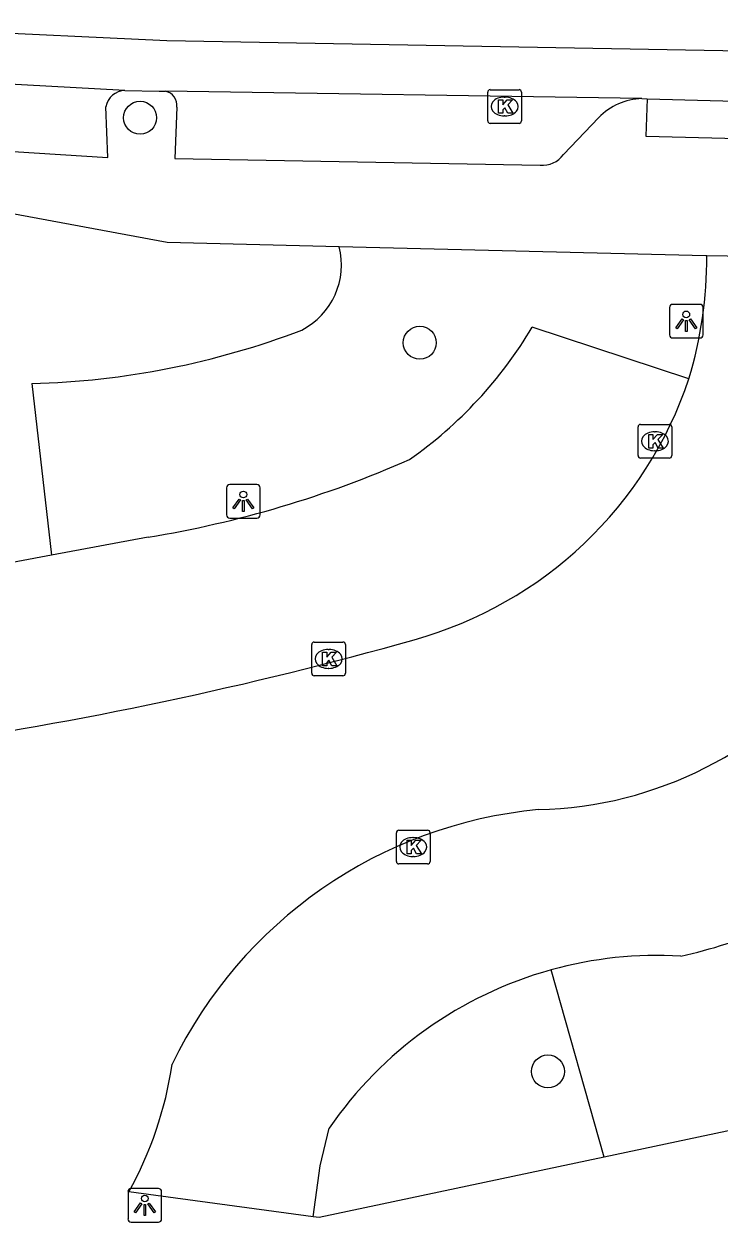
# Model space of a CAD drawing. Extents: x 163686 to 164493, y 382719 to 383870.
# Drawn here: x 164105.47 to 164126.08, y 383332.44 to 383367.98 of the extents above; entities that cross this region are included whole.
import ezdxf

# ---------------------------------------------------------------- set-up
doc = ezdxf.new("R2010")
doc.units = 0
for name, color, linetype in [('IMGEO_Boom', 7, 'Continuous'), ('IMGEO_Groenvoorziening', 7, 'Continuous'), ('IMGEO_Kolk', 7, 'Continuous'), ('IMGEO_Lichtpunt', 7, 'Continuous'), ('IMGEO_Parkeervlak_open', 7, 'Continuous'), ('IMGEO_Rijbaan_lokaal_open', 7, 'Continuous'), ('IMGEO_Voetpad_open', 7, 'Continuous')]:
    doc.layers.add(name, color=color, linetype=linetype)

msp = doc.modelspace()

# ---------------------------------------------------------------- linework, layer by layer
at = {"layer": 'IMGEO_Boom'}
for centre in [(164108.915, 383365.196), (164117.208, 383358.52), (164121.009, 383336.903)]:
    msp.add_circle(centre, 0.489, dxfattribs=at)
at = {"layer": 'IMGEO_Groenvoorziening'}
for points in [[(164105.71, 383357.308), (164106.284, 383352.215)], [(164122.679, 383334.36), (164121.101, 383339.915)]]:
    msp.add_lwpolyline(points, dxfattribs=at)
for centre, radius, start, end in [((164112.71, 383360.827), 2.175, 297.3791, 14.4296), ((164105.059, 383381.535), 24.236, 271.5404, 290.9142)]:
    msp.add_arc(centre, radius, start, end, dxfattribs=at)
at = {"layer": 'IMGEO_Kolk'}
for p, q in [((164119.223, 383365.101), (164119.223, 383365.953)), ((164119.298, 383366.027), (164120.15, 383366.027)), ((164119.711, 383365.807), (164119.736, 383365.807)), ((164120.224, 383365.953), (164120.224, 383365.101)), ((164119.734, 383365.247), (164119.709, 383365.247)), ((164120.15, 383365.027), (164119.298, 383365.027)), ((164123.678, 383355.17), (164123.678, 383356.022)), ((164123.753, 383356.096), (164124.605, 383356.096)), ((164124.166, 383355.876), (164124.191, 383355.876)), ((164124.679, 383356.022), (164124.679, 383355.17)), ((164124.189, 383355.316), (164124.164, 383355.316)), ((164124.605, 383355.096), (164123.753, 383355.096)), ((164114.004, 383348.714), (164114.004, 383349.566)), ((164114.079, 383349.64), (164114.931, 383349.64)), ((164115.005, 383349.566), (164115.005, 383348.714)), ((164114.492, 383349.42), (164114.517, 383349.42)), ((164114.515, 383348.86), (164114.49, 383348.86)), ((164114.931, 383348.64), (164114.079, 383348.64)), ((164116.513, 383343.134), (164116.513, 383343.986)), ((164116.588, 383344.06), (164117.44, 383344.06)), ((164117.001, 383343.84), (164117.026, 383343.84)), ((164117.514, 383343.986), (164117.514, 383343.134)), ((164117.44, 383343.06), (164116.588, 383343.06)), ((164117.024, 383343.28), (164116.999, 383343.28))]:
    msp.add_line(p, q, dxfattribs=at)
for points in [[(164119.223, 383365.101), (164119.223, 383365.953)], [(164119.298, 383366.027), (164120.15, 383366.027)], [(164120.224, 383365.953), (164120.224, 383365.101)], [(164119.544, 383365.727), (164119.667, 383365.727), (164119.667, 383365.576), (164119.797, 383365.727), (164119.961, 383365.727), (164119.815, 383365.576), (164119.968, 383365.327), (164119.816, 383365.327), (164119.731, 383365.491), (164119.667, 383365.424), (164119.667, 383365.327), (164119.544, 383365.327), (164119.544, 383365.727)], [(164120.15, 383365.027), (164119.298, 383365.027)], [(164123.678, 383355.17), (164123.678, 383356.022)], [(164123.753, 383356.096), (164124.605, 383356.096)], [(164124.679, 383356.022), (164124.679, 383355.17)], [(164123.999, 383355.796), (164124.122, 383355.796), (164124.122, 383355.645), (164124.252, 383355.796), (164124.416, 383355.796), (164124.27, 383355.645), (164124.423, 383355.396), (164124.271, 383355.396), (164124.186, 383355.56), (164124.122, 383355.493), (164124.122, 383355.396), (164123.999, 383355.396), (164123.999, 383355.796)], [(164124.605, 383355.096), (164123.753, 383355.096)], [(164114.004, 383348.714), (164114.004, 383349.566)], [(164114.079, 383349.64), (164114.931, 383349.64)], [(164115.005, 383349.566), (164115.005, 383348.714)], [(164114.325, 383349.34), (164114.448, 383349.34), (164114.448, 383349.189), (164114.578, 383349.34), (164114.742, 383349.34), (164114.596, 383349.189), (164114.749, 383348.94), (164114.597, 383348.94), (164114.512, 383349.104), (164114.448, 383349.037), (164114.448, 383348.94), (164114.325, 383348.94), (164114.325, 383349.34)], [(164114.931, 383348.64), (164114.079, 383348.64)], [(164116.513, 383343.134), (164116.513, 383343.986)], [(164116.588, 383344.06), (164117.44, 383344.06)], [(164116.834, 383343.76), (164116.957, 383343.76), (164116.957, 383343.609), (164117.087, 383343.76), (164117.251, 383343.76), (164117.105, 383343.609), (164117.258, 383343.36), (164117.106, 383343.36), (164117.021, 383343.524), (164116.957, 383343.457), (164116.957, 383343.36), (164116.834, 383343.36), (164116.834, 383343.76)], [(164117.514, 383343.986), (164117.514, 383343.134)], [(164117.44, 383343.06), (164116.588, 383343.06)]]:
    msp.add_lwpolyline(points, dxfattribs=at)
for centre, start, end in [((164119.3, 383365.951), 91.552, 178.448), ((164119.3, 383365.951), 91.552, 178.448), ((164120.148, 383365.951), 1.552, 88.448), ((164120.148, 383365.951), 1.552, 88.448), ((164119.3, 383365.103), 181.552, 268.448), ((164119.3, 383365.103), 181.552, 268.448), ((164120.148, 383365.103), 271.552, 358.448), ((164120.148, 383365.103), 271.552, 358.448), ((164123.755, 383356.02), 91.552, 178.448), ((164123.755, 383356.02), 91.552, 178.448), ((164124.603, 383356.02), 1.552, 88.448), ((164124.603, 383356.02), 1.552, 88.448), ((164123.755, 383355.172), 181.552, 268.448), ((164123.755, 383355.172), 181.552, 268.448), ((164124.603, 383355.172), 271.552, 358.448), ((164124.603, 383355.172), 271.552, 358.448), ((164114.081, 383349.564), 91.552, 178.448), ((164114.081, 383349.564), 91.552, 178.448), ((164114.929, 383349.564), 1.552, 88.448), ((164114.929, 383349.564), 1.552, 88.448), ((164114.081, 383348.716), 181.552, 268.448), ((164114.081, 383348.716), 181.552, 268.448), ((164114.929, 383348.716), 271.552, 358.448), ((164114.929, 383348.716), 271.552, 358.448), ((164116.59, 383343.984), 91.552, 178.448), ((164116.59, 383343.984), 91.552, 178.448), ((164117.438, 383343.984), 1.552, 88.448), ((164117.438, 383343.984), 1.552, 88.448), ((164116.59, 383343.136), 181.552, 268.448), ((164116.59, 383343.136), 181.552, 268.448), ((164117.438, 383343.136), 271.552, 358.448), ((164117.438, 383343.136), 271.552, 358.448)]:
    msp.add_arc(centre, 0.0765, start, end, dxfattribs=at)
for centre, major_axis, ratio, start_param, end_param in [((164119.71, 383365.527), (-0.387, 0.002), 0.722429, 4.712389, 7.853982), ((164119.735, 383365.527), (-0.39, 0.002), 0.717154, 1.570796, 4.712389), ((164124.165, 383355.596), (-0.387, 0.002), 0.722429, 4.712389, 7.853982), ((164124.19, 383355.596), (-0.39, 0.002), 0.717154, 1.570796, 4.712389), ((164114.491, 383349.14), (-0.387, 0.002), 0.722429, 4.712389, 7.853982), ((164114.516, 383349.14), (-0.39, 0.002), 0.717154, 1.570796, 4.712389), ((164117, 383343.56), (-0.387, 0.002), 0.722429, 4.712389, 7.853982), ((164117.025, 383343.56), (-0.39, 0.002), 0.717154, 1.570796, 4.712389)]:
    msp.add_ellipse(centre, major_axis=major_axis, ratio=ratio, start_param=start_param, end_param=end_param, dxfattribs=at)
at = {"layer": 'IMGEO_Lichtpunt'}
for p, q in [((164124.61, 383359.563), (164124.61, 383358.756)), ((164124.61, 383359.563), (164124.61, 383358.756)), ((164125.512, 383359.658), (164124.704, 383359.658)), ((164125.512, 383359.658), (164124.704, 383359.658)), ((164125.606, 383358.756), (164125.606, 383359.563)), ((164125.606, 383358.756), (164125.606, 383359.563)), ((164124.704, 383358.662), (164125.512, 383358.662)), ((164124.704, 383358.662), (164125.512, 383358.662)), ((164111.478, 383354.22), (164111.478, 383353.413)), ((164111.478, 383354.22), (164111.478, 383353.413)), ((164112.38, 383354.315), (164111.572, 383354.315)), ((164112.38, 383354.315), (164111.572, 383354.315)), ((164112.474, 383353.413), (164112.474, 383354.22)), ((164112.474, 383353.413), (164112.474, 383354.22)), ((164111.572, 383353.319), (164112.38, 383353.319)), ((164111.572, 383353.319), (164112.38, 383353.319)), ((164108.557, 383333.337), (164108.557, 383332.53)), ((164108.557, 383333.337), (164108.557, 383332.53)), ((164109.459, 383333.432), (164108.651, 383333.432)), ((164109.459, 383333.432), (164108.651, 383333.432)), ((164109.553, 383332.53), (164109.553, 383333.337)), ((164109.553, 383332.53), (164109.553, 383333.337)), ((164108.651, 383332.436), (164109.459, 383332.436)), ((164108.651, 383332.436), (164109.459, 383332.436))]:
    msp.add_line(p, q, dxfattribs=at)
for points in [[(164124.984, 383359.227), (164125.023, 383359.199), (164124.835, 383358.937), (164124.797, 383358.964), (164124.984, 383359.227)], [(164125.086, 383359.179), (164125.133, 383359.179), (164125.133, 383358.857), (164125.086, 383358.857), (164125.086, 383359.179)], [(164125.196, 383359.199), (164125.234, 383359.226), (164125.421, 383358.964), (164125.382, 383358.936), (164125.196, 383359.199)], [(164111.852, 383353.884), (164111.891, 383353.856), (164111.703, 383353.594), (164111.665, 383353.621), (164111.852, 383353.884)], [(164111.954, 383353.836), (164112.001, 383353.836), (164112.001, 383353.514), (164111.954, 383353.514), (164111.954, 383353.836)], [(164112.064, 383353.856), (164112.102, 383353.883), (164112.289, 383353.621), (164112.25, 383353.593), (164112.064, 383353.856)], [(164108.931, 383333.001), (164108.97, 383332.973), (164108.782, 383332.711), (164108.744, 383332.738), (164108.931, 383333.001)], [(164109.033, 383332.953), (164109.08, 383332.953), (164109.08, 383332.631), (164109.033, 383332.631), (164109.033, 383332.953)], [(164109.143, 383332.973), (164109.181, 383333), (164109.368, 383332.738), (164109.329, 383332.71), (164109.143, 383332.973)]]:
    msp.add_lwpolyline(points, dxfattribs=at)
for centre in [(164125.109, 383359.361), (164111.977, 383354.018), (164109.056, 383333.135)]:
    msp.add_circle(centre, 0.0994, dxfattribs=at)
for centre, start, end in [((164124.704, 383359.563), 90, 180), ((164124.704, 383359.563), 90, 180), ((164125.512, 383359.563), 0, 90), ((164125.512, 383359.563), 0, 90), ((164124.704, 383358.756), 180, 270), ((164124.704, 383358.756), 180, 270), ((164125.512, 383358.756), 270, 0), ((164125.512, 383358.756), 270, 360), ((164111.572, 383354.22), 90, 180), ((164111.572, 383354.22), 90, 180), ((164112.38, 383354.22), 0, 90), ((164112.38, 383354.22), 0, 90), ((164111.572, 383353.413), 180, 270), ((164111.572, 383353.413), 180, 270), ((164112.38, 383353.413), 270, 0), ((164112.38, 383353.413), 270, 360), ((164108.651, 383333.337), 90, 180), ((164108.651, 383333.337), 90, 180), ((164109.459, 383333.337), 0, 90), ((164109.459, 383333.337), 0, 90), ((164108.651, 383332.53), 180, 270), ((164108.651, 383332.53), 180, 270), ((164109.459, 383332.53), 270, 0), ((164109.459, 383332.53), 270, 360)]:
    msp.add_arc(centre, 0.0946, start, end, dxfattribs=at)
at = {"layer": 'IMGEO_Parkeervlak_open'}
for points in [[(164125.188, 383357.452), (164120.54, 383358.979)], [(164109.155, 383352.753), (164106.284, 383352.215)], [(164106.284, 383352.215), (164102.964, 383351.593), (164099.486, 383351.185), (164098.662, 383351.088), (164099.189, 383346.216)], [(164114.043, 383332.595), (164114.25, 383334.106), (164114.519, 383335.218)]]:
    msp.add_lwpolyline(points, dxfattribs=at)
for centre, radius, start, end in [((164109.586, 383365.488), 12.742, 305.0527, 329.2815), ((164104.045, 383384.122), 31.782, 279.2519, 293.8655), ((164122.065, 383353.669), 13.652, 282.1756, 305.575), ((164124.254, 383328.549), 11.796, 86.6462, 105.5037), ((164124.261, 383328.526), 11.819, 105.5092, 145.5151)]:
    msp.add_arc(centre, radius, start, end, dxfattribs=at)
at = {"layer": 'IMGEO_Rijbaan_lokaal_open'}
for points in [[(164038.521, 383377.899), (164038.786, 383379.375), (164103.399, 383367.78), (164109.713, 383367.482), (164198.705, 383365.887), (164205.201, 383365.177), (164213.958, 383363.713), (164230.957, 383359.822), (164242.9, 383358.082)], [(164108.463, 383366.001), (164103.227, 383366.287), (164094.896, 383367.828)], [(164108.463, 383366.001), (164109.483, 383365.985), (164109.666, 383365.982)], [(164123.789, 383365.761), (164109.666, 383365.982)], [(164123.789, 383365.761), (164123.953, 383365.757)], [(164123.953, 383365.757), (164132.91, 383365.521)], [(164131.761, 383361), (164125.721, 383361.1)], [(164138.583, 383354.363), (164140.626, 383338.214), (164137.516, 383337.615), (164137.17, 383339.433), (164130.549, 383338.008), (164130.931, 383336.11), (164122.679, 383334.36)], [(164122.679, 383334.36), (164114.223, 383332.567), (164114.043, 383332.595)], [(164114.043, 383332.595), (164108.585, 383333.327)]]:
    msp.add_lwpolyline(points, dxfattribs=at)
for centre, radius, start, end in [((164113.067, 383361.086), 12.654, 343.3109, 0.064), ((164120.45, 383356.242), 11.576, 271.3776, 13.3512), ((164113.83, 383361.247), 11.975, 285.5489, 341.5238), ((164085.781, 383460.331), 114.953, 278.15313, 285.77937), ((164121.987, 383331.273), 13.455, 95.3708, 154.2512), ((164098.658, 383338.799), 11.335, 331.134, 351.471)]:
    msp.add_arc(centre, radius, start, end, dxfattribs=at)
at = {"layer": 'IMGEO_Voetpad_open'}
for points in [[(164095.166, 383367.22), (164094.901, 383365.747), (164103.12, 383364.326), (164107.955, 383364.013), (164107.904, 383365.522)], [(164110.008, 383365.511), (164109.944, 383363.981), (164120.773, 383363.791)], [(164123.953, 383365.757), (164123.912, 383364.643), (164132.891, 383364.42), (164132.91, 383365.521)], [(164121.465, 383364.108), (164122.512, 383365.199)], [(164114.816, 383361.369), (164109.721, 383361.495), (164101.776, 383362.963), (164097.196, 383363.81)], [(164125.721, 383361.1), (164125.689, 383361.1), (164114.816, 383361.369)]]:
    msp.add_lwpolyline(points, dxfattribs=at)
for centre, radius, start, end in [((164108.477, 383365.419), 0.582, 91.359, 169.8267), ((164109.57, 383365.552), 0.44, 354.604, 77.3639), ((164123.84, 383363.914), 1.847, 91.5693, 135.9387), ((164120.857, 383364.522), 0.736, 263.4684, 325.756)]:
    msp.add_arc(centre, radius, start, end, dxfattribs=at)

doc.saveas('drawing.dxf')
